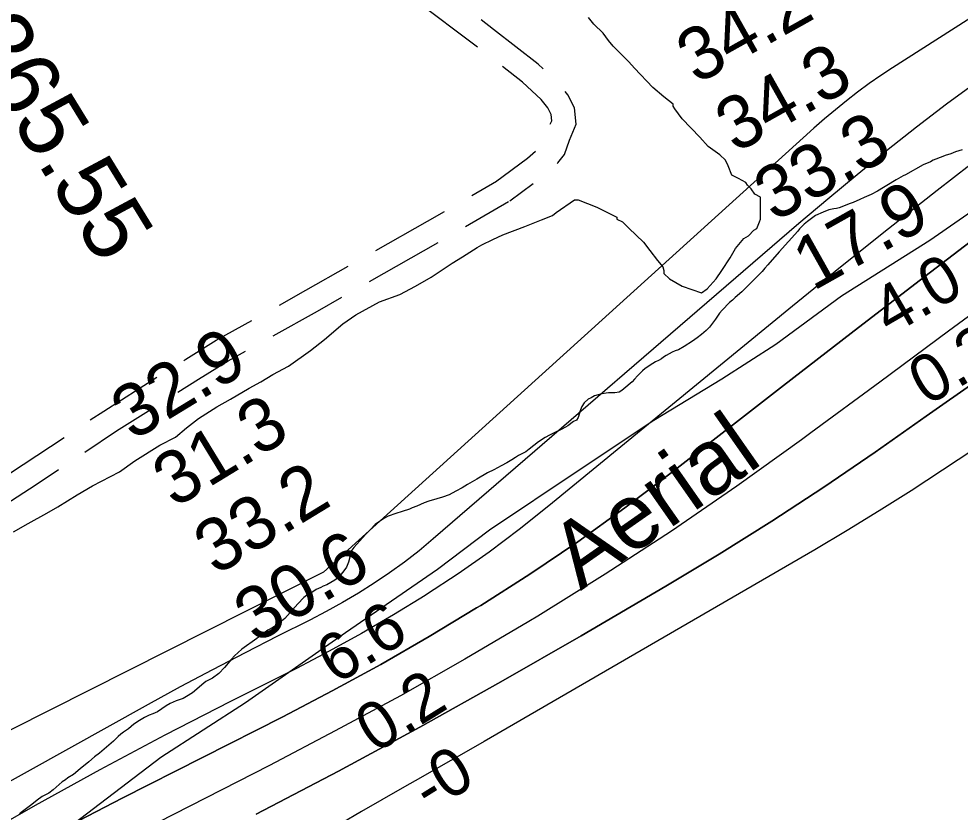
# Model space of a CAD drawing. Extents: x 3245246 to 3283090, y 806824 to 832173.
# Drawn here: x 3255309 to 3256500, y 819772 to 820775 of the extents above; entities that cross this region are included whole.
import ezdxf

# ---------------------------------------------------------------- set-up
doc = ezdxf.new("R2010")
doc.units = 0
for name, color, linetype in [('V-RIVR-EDGE', 7, 'Continuous'), ('V-RIVR-IDEN', 7, 'Continuous'), ('V-RIVR-RANG', 7, 'Continuous'), ('V-RIVR-RANG-IDEN', 7, 'Continuous'), ('V-ROAD-CNTR', 7, 'Continuous'), ('V-SITE-VEGE', 7, 'Continuous'), ('V-TOPO-DPTH', 7, 'Continuous'), ('V-TOPO-MAJR', 7, 'Continuous'), ('V-TOPO-MINR', 7, 'Continuous'), ('V-TOPO-WATR', 7, 'Continuous')]:
    doc.layers.add(name, color=color, linetype=linetype)

msp = doc.modelspace()

# ---------------------------------------------------------------- linework, layer by layer
at = {"layer": 'V-RIVR-EDGE'}
msp.add_lwpolyline([(3257176.3, 820954.6), (3257097, 820906.1), (3257013.4, 820853.3), (3256939.4, 820810.4), (3256858.4, 820753.7), (3256786.2, 820707.8), (3256727.4, 820668.4), (3256623.8, 820600.8), (3256535.4, 820546.3), (3256461.4, 820494.7), (3256349.5, 820424.6), (3256266.3, 820363.1), (3256198, 820319.3), (3256112.2, 820266.9), (3256017.7, 820204.1), (3255904.1, 820128.4), (3255838.3, 820078.5), (3255722.1, 819998.4), (3255595.4, 819910), (3255488.3, 819840.8), (3255360.6, 819743.3)], dxfattribs=at)
at = {"layer": 'V-ROAD-CNTR'}
for p, q in [((3255889.1, 820739.6), (3255809.4, 820799.9)), ((3255881.7, 820551.7), (3255913.2, 820570)), ((3255929.7, 820545), (3255959.4, 820567)), ((3255873.8, 820512.4), (3255928.3, 820544.1)), ((3255752.2, 820443), (3255839.2, 820492.3))]:
    msp.add_line(p, q, dxfattribs=at)
for points in [[(3255972, 820711.9), (3255965.7, 820717.8), (3255909.4, 820761.8), (3255893.5, 820773.9)], [(3255981.1, 820641.9), (3255983, 820646.4), (3255982.2, 820654.3), (3255977.9, 820662.7), (3255969.5, 820673.2), (3255946.1, 820695), (3255920.7, 820714.9)], [(3255990.2, 820592.4), (3255990.8, 820593), (3255999, 820603.7), (3256005.2, 820621.7), (3256013.6, 820641.9), (3256011.5, 820662.9), (3256003.3, 820679), (3255999.8, 820683.4)], [(3255911.8, 820569.1), (3255952.2, 820599), (3255962.2, 820607.8)], [(3255760.3, 820482), (3255825.8, 820519.2), (3255847.1, 820531.6)], [(3255638.4, 820413.2), (3255671.8, 820431.8), (3255725.5, 820462.3)], [(3255630.3, 820374.3), (3255686.5, 820405.6), (3255717.5, 820423.2)], [(3255517.2, 820343.2), (3255519.9, 820344.9), (3255558.5, 820368.6), (3255603.4, 820393.7)], [(3255509.8, 820303), (3255535.8, 820319.4), (3255573.6, 820342.7), (3255595.3, 820354.8)], [(3255399.1, 820267.9), (3255416, 820279.1), (3255483.4, 820321.8)], [(3255392.1, 820227.2), (3255432.3, 820254), (3255476, 820281.6)], [(3255282.3, 820190.8), (3255314, 820211.4), (3255365.8, 820245.8)], [(3255275.1, 820150.3), (3255330.5, 820186.3), (3255358.8, 820205.1)]]:
    msp.add_lwpolyline(points, dxfattribs=at)
at = {"layer": 'V-SITE-VEGE'}
for p, q in [((3256036.3, 820768.6), (3256029.3, 820776.8)), ((3256047.9, 820757), (3256036.3, 820768.6)), ((3256054.9, 820747.7), (3256047.9, 820757)), ((3256060.7, 820740.7), (3256054.9, 820747.7)), ((3256080.5, 820720.9), (3256060.7, 820740.7)), ((3256087.5, 820712.7), (3256080.5, 820720.9)), ((3256110.8, 820688.3), (3256087.5, 820712.7)), ((3256124.7, 820676.7), (3256110.8, 820688.3)), ((3256136.4, 820667.4), (3256124.7, 820676.7)), ((3256136.4, 820665), (3256136.4, 820667.4)), ((3256138.7, 820661.5), (3256136.4, 820665)), ((3256148, 820648.7), (3256138.7, 820661.5)), ((3256170.1, 820625.5), (3256148, 820648.7)), ((3256180.6, 820613.8), (3256170.1, 820625.5)), ((3256195.7, 820603.3), (3256180.6, 820613.8)), ((3256202.7, 820596.4), (3256195.7, 820603.3)), ((3256480.7, 820602.6), (3256477.9, 820601.1)), ((3256487.7, 820604.7), (3256480.7, 820602.6)), ((3256493.8, 820607), (3256487.7, 820604.7)), ((3256502, 820609.4), (3256493.8, 820607)), ((3256206.2, 820589.4), (3256202.7, 820596.4)), ((3256452.8, 820590.4), (3256430.4, 820577.8)), ((3256462.2, 820594.4), (3256452.8, 820590.4)), ((3256465.6, 820596.4), (3256462.2, 820594.4)), ((3256477.9, 820601.1), (3256465.6, 820596.4)), ((3256210.8, 820577.7), (3256206.2, 820589.4)), ((3256219, 820573.1), (3256210.8, 820577.7)), ((3256228.3, 820568.4), (3256219, 820573.1)), ((3256230.6, 820564.9), (3256228.3, 820568.4)), ((3256418.5, 820571.7), (3256406.9, 820564.6)), ((3256427.5, 820576.5), (3256418.5, 820571.7)), ((3256430.4, 820577.8), (3256427.5, 820576.5)), ((3256235.3, 820560.3), (3256230.6, 820564.9)), ((3256239.9, 820553.3), (3256235.3, 820560.3)), ((3256395.1, 820557.1), (3256387, 820553.1)), ((3256402.8, 820561.9), (3256395.1, 820557.1)), ((3256406.9, 820564.6), (3256402.8, 820561.9)), ((3255988.6, 820530.1), (3256011.8, 820546.4)), ((3256011.8, 820546.4), (3256016.5, 820546.4)), ((3256016.5, 820546.4), (3256039.8, 820537)), ((3256246.9, 820549.8), (3256239.9, 820553.3)), ((3256246.9, 820521.9), (3256246.9, 820549.8)), ((3256364.3, 820543), (3256360.4, 820541.7)), ((3256372.5, 820546.6), (3256364.3, 820543)), ((3256378.2, 820549.3), (3256372.5, 820546.6)), ((3256387, 820553.1), (3256378.2, 820549.3)), ((3256039.8, 820537), (3256065.4, 820524.2)), ((3256326.1, 820530.9), (3256316.7, 820526.3)), ((3256333.4, 820533.6), (3256326.1, 820530.9)), ((3256339.8, 820534.9), (3256333.4, 820533.6)), ((3256343.1, 820535.2), (3256339.8, 820534.9)), ((3256346.7, 820536.1), (3256343.1, 820535.2)), ((3256360.4, 820541.7), (3256346.7, 820536.1)), ((3255949, 820512.6), (3255969.9, 820520.8)), ((3255969.9, 820520.8), (3255983.9, 820526.6)), ((3255983.9, 820526.6), (3255988.6, 820530.1)), ((3256065.4, 820524.2), (3256065.4, 820521.9)), ((3256065.4, 820521.9), (3256072.3, 820518.4)), ((3256245.7, 820518.4), (3256246.9, 820521.9)), ((3256306.3, 820519), (3256302.3, 820515.5)), ((3256316.7, 820526.3), (3256306.3, 820519)), ((3255921.1, 820502.2), (3255949, 820512.6)), ((3256072.3, 820518.4), (3256080.5, 820510.3)), ((3256080.5, 820510.3), (3256099.1, 820492.8)), ((3256231.8, 820500.9), (3256238.7, 820507.9)), ((3256238.7, 820507.9), (3256242.2, 820510.2)), ((3256242.2, 820510.2), (3256245.7, 820518.4)), ((3256294.2, 820506.8), (3256270.7, 820480.7)), ((3256296.4, 820509.4), (3256294.2, 820506.8)), ((3256302.3, 820515.5), (3256296.4, 820509.4)), ((3255894.3, 820489.4), (3255908.3, 820496.3)), ((3255908.3, 820496.3), (3255921.1, 820502.2)), ((3256215.5, 820484.7), (3256225.9, 820497.5)), ((3256225.9, 820497.5), (3256231.8, 820500.9)), ((3255869.9, 820474.2), (3255888.5, 820485.9)), ((3255888.5, 820485.9), (3255894.3, 820489.4)), ((3256099.1, 820492.8), (3256107.2, 820482.3)), ((3256208.5, 820473), (3256215.5, 820484.7)), ((3255857.1, 820466.1), (3255869.9, 820474.2)), ((3256107.2, 820482.3), (3256116.6, 820469.5)), ((3256198, 820456.7), (3256208.5, 820473)), ((3256270.7, 820480.7), (3256256.5, 820464.1)), ((3255830.3, 820448.6), (3255857.1, 820466.1)), ((3256116.6, 820469.5), (3256123.5, 820461.4)), ((3256123.5, 820461.4), (3256124.7, 820456.7)), ((3256252.5, 820459.7), (3256249, 820455.6)), ((3256256.5, 820464.1), (3256252.5, 820459.7)), ((3255810.5, 820437), (3255830.3, 820448.6)), ((3256124.7, 820456.7), (3256124.7, 820453.2)), ((3256124.7, 820453.2), (3256131.7, 820446.3)), ((3256191, 820446.3), (3256198, 820456.7)), ((3256243.3, 820449.6), (3256236.4, 820442.9)), ((3256246.6, 820453.3), (3256243.3, 820449.6)), ((3256249, 820455.6), (3256246.6, 820453.3)), ((3255790.7, 820426.5), (3255810.5, 820437)), ((3256131.7, 820446.3), (3256148, 820437)), ((3256148, 820437), (3256172.4, 820428.8)), ((3256179.4, 820433.5), (3256191, 820446.3)), ((3256236.4, 820442.9), (3256223.3, 820429.7)), ((3255765.1, 820417.2), (3255790.7, 820426.5)), ((3256172.4, 820428.8), (3256179.4, 820433.5)), ((3256223.3, 820429.7), (3256215.1, 820422.8)), ((3255734.9, 820400.9), (3255765.1, 820417.2)), ((3256207.8, 820416.2), (3256198.5, 820406.6)), ((3256211.5, 820419.3), (3256207.8, 820416.2)), ((3256215.1, 820422.8), (3256211.5, 820419.3)), ((3255718.6, 820389.3), (3255734.9, 820400.9)), ((3256193.5, 820400.2), (3256190.2, 820395.3)), ((3256195.3, 820402.7), (3256193.5, 820400.2)), ((3256198.5, 820406.6), (3256195.3, 820402.7)), ((3255695.3, 820369.5), (3255718.6, 820389.3)), ((3256190.2, 820395.3), (3256182.3, 820385.3)), ((3256172.2, 820375.8), (3256166.9, 820371.6)), ((3256178.1, 820381), (3256172.2, 820375.8)), ((3256182.3, 820385.3), (3256178.1, 820381)), ((3255677.8, 820355.6), (3255695.3, 820369.5)), ((3256161, 820367.5), (3256150.6, 820360.8)), ((3256166.9, 820371.6), (3256161, 820367.5)), ((3255649.9, 820335.8), (3255677.8, 820355.6)), ((3256135.3, 820353.4), (3256127.8, 820349.2)), ((3256139.2, 820355.3), (3256135.3, 820353.4)), ((3256143.1, 820356.6), (3256139.2, 820355.3)), ((3256150.6, 820360.8), (3256143.1, 820356.6)), ((3256114.1, 820341.5), (3256110.7, 820339.4)), ((3256117.8, 820343), (3256114.1, 820341.5)), ((3256121.9, 820345.3), (3256117.8, 820343)), ((3256124.3, 820347.2), (3256121.9, 820345.3)), ((3256127.8, 820349.2), (3256124.3, 820347.2)), ((3255630.1, 820325.3), (3255649.9, 820335.8)), ((3256097.9, 820329.8), (3256091.4, 820323.6)), ((3256101.3, 820332.7), (3256097.9, 820329.8)), ((3256110.7, 820339.4), (3256101.3, 820332.7)), ((3255615, 820316), (3255630.1, 820325.3)), ((3256084.5, 820316.2), (3256074.3, 820307)), ((3256087.5, 820319.3), (3256084.5, 820316.2)), ((3256091.4, 820323.6), (3256087.5, 820319.3)), ((3255576.6, 820293.9), (3255599.9, 820307.9)), ((3255599.9, 820307.9), (3255615, 820316)), ((3256071.5, 820304.9), (3256068, 820303.1)), ((3256074.3, 820307), (3256071.5, 820304.9)), ((3255559.2, 820284.6), (3255576.6, 820293.9)), ((3256028.8, 820294), (3256023.9, 820289.4)), ((3256032.8, 820295.9), (3256028.8, 820294)), ((3256036.9, 820298.2), (3256032.8, 820295.9)), ((3256041.8, 820299.7), (3256036.9, 820298.2)), ((3256046.1, 820300.8), (3256041.8, 820299.7)), ((3256054.5, 820302.3), (3256046.1, 820300.8)), ((3256059.2, 820302.3), (3256054.5, 820302.3)), ((3256062.7, 820302.2), (3256059.2, 820302.3)), ((3256068, 820303.1), (3256062.7, 820302.2)), ((3255535.9, 820269.5), (3255559.2, 820284.6)), ((3256019.1, 820280.4), (3256016.5, 820270.9)), ((3256020.9, 820284.7), (3256019.1, 820280.4)), ((3256023.9, 820289.4), (3256020.9, 820284.7)), ((3255520.7, 820257.8), (3255535.9, 820269.5)), ((3256016.5, 820270.9), (3256014.1, 820267.6)), ((3255506.8, 820246.2), (3255520.7, 820257.8)), ((3256000.4, 820258.6), (3255994.9, 820255.7)), ((3256003.3, 820260.3), (3256000.4, 820258.6)), ((3256010.6, 820265.7), (3256003.3, 820260.3)), ((3256014.1, 820267.6), (3256010.6, 820265.7)), ((3255487, 820235.7), (3255506.8, 820246.2)), ((3255974.7, 820245.6), (3255966, 820240)), ((3255980, 820248.7), (3255974.7, 820245.6)), ((3255986.8, 820252.1), (3255980, 820248.7)), ((3255994.9, 820255.7), (3255986.8, 820252.1)), ((3255455.6, 820216), (3255487, 820235.7)), ((3255966, 820240), (3255954.2, 820230.8)), ((3255941, 820222.7), (3255936.9, 820220.4)), ((3255950.3, 820227.5), (3255941, 820222.7)), ((3255954.2, 820230.8), (3255950.3, 820227.5)), ((3255435.8, 820202), (3255455.6, 820216)), ((3255918.8, 820209.9), (3255909.6, 820204.9)), ((3255925.9, 820213.5), (3255918.8, 820209.9)), ((3255932.6, 820217.3), (3255925.9, 820213.5)), ((3255936.9, 820220.4), (3255932.6, 820217.3)), ((3255402, 820184.6), (3255435.8, 820202)), ((3255901.6, 820200.9), (3255888.2, 820193)), ((3255909.6, 820204.9), (3255901.6, 820200.9)), ((3255876.2, 820186.3), (3255869.4, 820182.1)), ((3255888.2, 820193), (3255876.2, 820186.3)), ((3255382.3, 820172.9), (3255402, 820184.6)), ((3255861.5, 820177.5), (3255853.3, 820173.1)), ((3255869.4, 820182.1), (3255861.5, 820177.5)), ((3255357.8, 820157.8), (3255382.3, 820172.9)), ((3255821.5, 820163.1), (3255812.1, 820158.9)), ((3255827.4, 820165.2), (3255821.5, 820163.1)), ((3255837.4, 820168.2), (3255827.4, 820165.2)), ((3255844.8, 820169.9), (3255837.4, 820168.2)), ((3255853.3, 820173.1), (3255844.8, 820169.9)), ((3255320.6, 820136.9), (3255343.9, 820149.7)), ((3255343.9, 820149.7), (3255357.8, 820157.8)), ((3255785.5, 820149.6), (3255776.1, 820146)), ((3255793.5, 820151.9), (3255785.5, 820149.6)), ((3255802.9, 820155.1), (3255793.5, 820151.9)), ((3255806.2, 820156.6), (3255802.9, 820155.1)), ((3255812.1, 820158.9), (3255806.2, 820156.6)), ((3255762.3, 820137.8), (3255759.6, 820135.5)), ((3255767.4, 820141.2), (3255762.3, 820137.8)), ((3255771.2, 820143.5), (3255767.4, 820141.2)), ((3255776.1, 820146), (3255771.2, 820143.5)), ((3255302, 820126.4), (3255320.6, 820136.9)), ((3255753.6, 820129.3), (3255749.9, 820125.2)), ((3255759.6, 820135.5), (3255753.6, 820129.3)), ((3255747.7, 820123.1), (3255732.3, 820106.3)), ((3255749.9, 820125.2), (3255747.7, 820123.1)), ((3255732.3, 820106.3), (3255728.7, 820101.2)), ((3255727.3, 820094.2), (3255725.7, 820087.8)), ((3255728.7, 820101.2), (3255727.3, 820094.2)), ((3255721.3, 820078.7), (3255713.6, 820069)), ((3255723.1, 820081.4), (3255721.3, 820078.7)), ((3255725.7, 820087.8), (3255723.1, 820081.4)), ((3255713.6, 820069), (3255708.6, 820065.2)), ((3255690.6, 820056), (3255684.7, 820053.1)), ((3255693.5, 820057.7), (3255690.6, 820056)), ((3255698.4, 820059.4), (3255693.5, 820057.7)), ((3255708.6, 820065.2), (3255698.4, 820059.4)), ((3255669.4, 820043.1), (3255661.7, 820035.2)), ((3255674.1, 820047), (3255669.4, 820043.1)), ((3255680.6, 820050.4), (3255674.1, 820047)), ((3255684.7, 820053.1), (3255680.6, 820050.4)), ((3255661.7, 820035.2), (3255645.3, 820016.8)), ((3255635.4, 820008.7), (3255630.1, 820005.3)), ((3255638.8, 820011.1), (3255635.4, 820008.7)), ((3255641.1, 820013.2), (3255638.8, 820011.1)), ((3255645.3, 820016.8), (3255641.1, 820013.2)), ((3255613.8, 819994.7), (3255609.9, 819991.5)), ((3255618.9, 819998.4), (3255613.8, 819994.7)), ((3255623.8, 820001.8), (3255618.9, 819998.4)), ((3255630.1, 820005.3), (3255623.8, 820001.8)), ((3255609.9, 819991.5), (3255590.8, 819977.6)), ((3255586.3, 819973.7), (3255581.5, 819969.3)), ((3255590.8, 819977.6), (3255586.3, 819973.7)), ((3255577.6, 819965.3), (3255568.7, 819954.6)), ((3255581.5, 819969.3), (3255577.6, 819965.3)), ((3255561.6, 819946.9), (3255553.5, 819941.1)), ((3255568.7, 819954.6), (3255561.6, 819946.9)), ((3255545.3, 819936.7), (3255542.7, 819934.8)), ((3255553.5, 819941.1), (3255545.3, 819936.7)), ((3255542.7, 819934.8), (3255528.3, 819922.6)), ((3255507.5, 819912.5), (3255500.3, 819909.1)), ((3255516.7, 819915.5), (3255507.5, 819912.5)), ((3255520.9, 819917.8), (3255516.7, 819915.5)), ((3255528.3, 819922.6), (3255520.9, 819917.8)), ((3255489.7, 819902.2), (3255484.2, 819898.5)), ((3255495, 819906.2), (3255489.7, 819902.2)), ((3255500.3, 819909.1), (3255495, 819906.2)), ((3255461.4, 819887.6), (3255454.3, 819882.8)), ((3255467.5, 819891.3), (3255461.4, 819887.6)), ((3255473.4, 819894.3), (3255467.5, 819891.3)), ((3255478.1, 819895.9), (3255473.4, 819894.3)), ((3255484.2, 819898.5), (3255478.1, 819895.9)), ((3255447.4, 819877.1), (3255441.1, 819872.8)), ((3255454.3, 819882.8), (3255447.4, 819877.1)), ((3255434.2, 819867.2), (3255428.3, 819861.6)), ((3255437.6, 819870.1), (3255434.2, 819867.2)), ((3255441.1, 819872.8), (3255437.6, 819870.1)), ((3255428.3, 819861.6), (3255410.8, 819846.2)), ((3255404.3, 819841.4), (3255397.4, 819835.4)), ((3255410.8, 819846.2), (3255404.3, 819841.4)), ((3255397.4, 819835.4), (3255386.4, 819826.2)), ((3255377.7, 819819.4), (3255370.6, 819814.8)), ((3255386.4, 819826.2), (3255377.7, 819819.4)), ((3255363.4, 819810), (3255352.1, 819799.8)), ((3255367.5, 819812.5), (3255363.4, 819810)), ((3255370.6, 819814.8), (3255367.5, 819812.5)), ((3255343.9, 819794.2), (3255338.2, 819791.2)), ((3255346.8, 819795.8), (3255343.9, 819794.2)), ((3255352.1, 819799.8), (3255346.8, 819795.8)), ((3255325.2, 819781.4), (3255313.4, 819772.5)), ((3255331.9, 819786.9), (3255325.2, 819781.4)), ((3255338.2, 819791.2), (3255331.9, 819786.9)), ((3255313.4, 819772.5), (3255309.3, 819769.6))]:
    msp.add_line(p, q, dxfattribs=at)
at = {"layer": 'V-TOPO-DPTH'}
for points in [[(3255609.1, 819769.1), (3255713, 819823.5), (3255816.2, 819879), (3255918.5, 819936.3), (3256020.1, 819994.6), (3256127.3, 820057.3), (3256194.8, 820097.9), (3256261.5, 820139.6), (3256327.2, 820182.8), (3256392.3, 820227.1), (3256456.7, 820272.4), (3256521.1, 820317.8), (3256585.2, 820363.4), (3256649.2, 820409.3), (3257039.3, 820689.7), (3257055, 820700.8), (3257070.9, 820711.6), (3257086.9, 820722.2), (3257103.1, 820732.6), (3257103.4, 820732.8), (3257119.6, 820742.6)], [(3257119.6, 820742.6), (3257103.4, 820732.8), (3257103.1, 820732.6), (3257086.9, 820722.2), (3257070.9, 820711.6), (3257055, 820700.8), (3257039.3, 820689.7), (3256649.2, 820409.3), (3256585.2, 820363.4), (3256521.1, 820317.8), (3256456.7, 820272.4), (3256392.3, 820227.1), (3256327.2, 820182.8), (3256261.5, 820139.6), (3256194.8, 820097.9), (3256127.3, 820057.3), (3256020.1, 819994.6), (3255918.5, 819936.3), (3255816.2, 819879), (3255713, 819823.5), (3255609.1, 819769.1)], [(3255351.6, 819743.7), (3255439.2, 819789.1), (3255642.8, 819892.3), (3255705.1, 819924.9), (3255766.8, 819958.5), (3255827.7, 819993.7), (3255887.9, 820029.9), (3255893.2, 820033.1), (3255955.1, 820072.8), (3256015.9, 820113.7), (3256075.5, 820156.6), (3256134.1, 820200.7), (3256276, 820311.3), (3256361.7, 820377.7), (3256447.6, 820443.8), (3256533.9, 820509.4)]]:
    msp.add_lwpolyline(points, dxfattribs=at)
at = {"layer": 'V-TOPO-MAJR'}
msp.add_lwpolyline([(3257140.5, 821153.3), (3256985.4, 821068.1), (3256833, 820978.2), (3256682.4, 820885.1), (3256414.2, 820713.5), (3256399.2, 820703.6), (3256384.4, 820693.3), (3256369.9, 820682.6), (3256355.7, 820671.5), (3256341.8, 820660.1), (3256328, 820648.6), (3256314.4, 820636.8), (3256300.9, 820624.8), (3255694.1, 820075.4), (3254904.4, 819677.2)], dxfattribs=at)
at = {"layer": 'V-TOPO-MINR'}
for points in [[(3257106.1, 820815.1), (3257061.9, 820789.6), (3257018.2, 820763.1), (3256975.3, 820735.3), (3256932.8, 820707), (3256890.9, 820677.8), (3256849.5, 820648), (3256658.9, 820508), (3256571.8, 820444), (3256484.8, 820380), (3256397.8, 820315.8), (3256310.9, 820251.7), (3256298.7, 820242.6), (3256217.1, 820184.1), (3256134.5, 820127.2), (3256050.3, 820072.6), (3255965.1, 820019.6), (3255953.7, 820012.8), (3255872.9, 819965.3), (3255791.4, 819918.9), (3255709, 819874.3), (3255625.9, 819830.8), (3255202.3, 819614.8)], [(3256521.2, 820695.8), (3256482.4, 820667.4), (3256444.2, 820638.3), (3256406.6, 820608.4), (3256369.2, 820578.1), (3256332.3, 820547.3), (3256295.7, 820516.2), (3255833, 820117.2), (3255815, 820102.3), (3255796.6, 820087.9), (3255777.6, 820074.2), (3255758.2, 820061.1), (3255738.3, 820048.7), (3255718.2, 820036.7), (3255697.6, 820025.4), (3255676.9, 820014.6), (3255636, 819994.1), (3255594.8, 819973.2), (3255553.7, 819951.8), (3255512.9, 819930), (3255472.3, 819907.8), (3255020, 819656.6)], [(3256532.4, 820606), (3256470.6, 820558.1), (3256409.1, 820509.8), (3256348.1, 820460.9), (3256287.4, 820411.6), (3255979.4, 820159), (3255941.8, 820129.3), (3255903.6, 820100.6), (3255864.4, 820073.3), (3255824.4, 820047), (3255822.8, 820045.9), (3255782.8, 820021.4), (3255742.4, 819997.7), (3255701.3, 819975.2), (3255659.8, 819953.5), (3255576.6, 819911.7), (3255493.5, 819868.9), (3255411, 819825.1), (3255329.3, 819779.8), (3255248.1, 819733.5)], [(3257114, 820573), (3257047.6, 820548.7), (3256999.5, 820529.3), (3256952.3, 820507.7), (3256906.8, 820482.9), (3256862.3, 820456), (3256636.5, 820308.8), (3256596.6, 820282.8), (3256556.8, 820256.7), (3256517.1, 820230.4), (3256477.4, 820204.1), (3256437.5, 820178.2), (3256397.3, 820152.7), (3256356.6, 820127.9), (3256315.7, 820103.6), (3255897.3, 819860.9), (3255871.5, 819846.1), (3255845.6, 819831.3), (3255819.7, 819816.6), (3255793.8, 819802), (3255767.9, 819787.3), (3255742.1, 819772.4), (3255716.5, 819757.3)], [(3256533.9, 820509.4), (3256447.6, 820443.8), (3256361.7, 820377.7), (3256276, 820311.3), (3256134.1, 820200.7), (3256075.5, 820156.6), (3256015.9, 820113.7), (3255955.1, 820072.8), (3255893.2, 820033.1), (3255887.9, 820029.9), (3255827.7, 819993.7), (3255766.8, 819958.5), (3255705.1, 819924.9), (3255642.8, 819892.3), (3255439.2, 819789.1), (3255351.6, 819743.7)]]:
    msp.add_lwpolyline(points, dxfattribs=at)
at = {"layer": 'V-TOPO-WATR'}
msp.add_lwpolyline([(3257119.6, 820742.6), (3257103.4, 820732.8), (3257103.1, 820732.6), (3257086.9, 820722.2), (3257070.9, 820711.6), (3257055, 820700.8), (3257039.3, 820689.7), (3256649.2, 820409.3), (3256585.2, 820363.4), (3256521.1, 820317.8), (3256456.7, 820272.4), (3256392.3, 820227.1), (3256327.2, 820182.8), (3256261.5, 820139.6), (3256194.8, 820097.9), (3256127.3, 820057.3), (3256020.1, 819994.6), (3255918.5, 819936.3), (3255816.2, 819879), (3255713, 819823.5), (3255609.1, 819769.1)], dxfattribs=at)

# ---------------------------------------------------------------- texts
at = {"layer": 'V-RIVR-IDEN'}
msp.add_text('Aerial ', height=83, rotation=34.9574, dxfattribs=at).set_placement((3256019.4, 820051.2))
at = {"layer": 'V-RIVR-RANG'}
for s, height, rotation, p in [('34.2', 67, 29.2983, (3256166.3, 820691.7)), ('34.3', 67, 29.2983, (3256215.4, 820604.6)), ('33.3', 67, 29.2983, (3256264.5, 820517.6)), ('17.9', 67, 29.2983, (3256313.5, 820430.3)), ('4.0', 60, 30.0047, (3256411, 820373.5)), ('32.9', 67, 31.3883, (3255453.1, 820240.6)), ('0.3', 60, 30.0047, (3256457.4, 820284.9)), ('31.3', 67, 31.3883, (3255505.6, 820155.5)), ('33.2', 67, 31.3883, (3255557.9, 820070.2)), ('30.6', 67, 31.3883, (3255608.6, 819984)), ('6.6', 60, 31.9093, (3255709.9, 819932.1)), ('0.2', 60, 31.9093, (3255759.4, 819845.1)), ('-0', 60, 31.9093, (3255828.7, 819770.5))]:
    msp.add_text(s, height=height, rotation=rotation, dxfattribs=at).set_placement(p)
at = {"layer": 'V-RIVR-RANG-IDEN'}
msp.add_text('R-265.55', height=83, rotation=301.5257, dxfattribs=at).set_placement((3255173.5, 820850.9))

doc.saveas('drawing.dxf')
